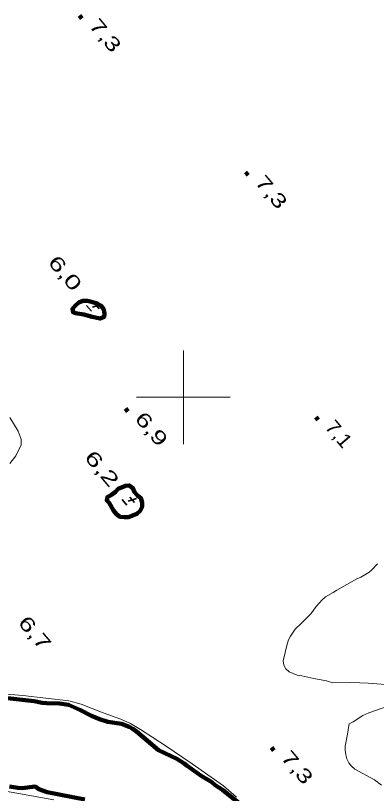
# Model space of a CAD drawing. Extents: x 386081 to 389416, y 5130568 to 5134082.
# Drawn here: x 387764.2 to 387841.2, y 5132915.3 to 5133081.6 of the extents above; entities that cross this region are included whole.
import ezdxf
from ezdxf.enums import TextEntityAlignment as Align

# ---------------------------------------------------------------- set-up
doc = ezdxf.new("R2010")
doc.units = 0
doc.header["$LTSCALE"] = 1.2
doc.linetypes.add('DASH_DOUBLE_DOT', pattern=[9.2, 5, -1.2, 0.3, -1.2, 0.3, -1.2])
for name, color, linetype, lineweight in [('2', 7, 'Continuous', 13), ('3', 7, 'Continuous', 140), ('4', 7, 'DASH_DOUBLE_DOT', 53), ('61', 7, 'Continuous', 13)]:
    doc.layers.add(name, color=color, linetype=linetype, lineweight=lineweight)

msp = doc.modelspace()

# ---------------------------------------------------------------- linework, layer by layer
at = {"layer": '2'}
for points in [[(387762.95, 5132995.64), (387764.73, 5132992.76), (387765.34, 5132991.04), (387765.34, 5132989.82), (387764.23, 5132987.48), (387762.95, 5132985.82)], [(387843.18, 5132938.64), (387839.45, 5132938.93), (387837.68, 5132938.99), (387835.54, 5132939.04), (387831.91, 5132938.95), (387830.52, 5132939.39), (387827.83, 5132939.87), (387825.27, 5132940.48), (387824.29, 5132940.6), (387822.58, 5132941.33), (387821.9, 5132942), (387821.41, 5132942.73), (387821.29, 5132943.71), (387822.15, 5132947.27), (387822.46, 5132948.19), (387822.88, 5132948.98), (387823.86, 5132950.46), (387825.21, 5132951.69), (387827.23, 5132953.71), (387828.33, 5132955.31), (387829.61, 5132956.72), (387830.35, 5132957.34), (387832, 5132958.26), (387832.79, 5132958.81), (387837.01, 5132961.21), (387837.87, 5132961.58), (387839.58, 5132962.57), (387840.25, 5132963.12), (387841.41, 5132964.41)], [(387761.35, 5132936.59), (387765.7, 5132936.29), (387775.57, 5132935.16), (387778.15, 5132934.43), (387782.86, 5132932.54), (387786.67, 5132931.21), (387788.69, 5132930.29), (387790.83, 5132929.01), (387796.1, 5132925.59), (387801.86, 5132921.69), (387808.54, 5132916.99), (387811.36, 5132914.54)], [(387842.32, 5132917.08), (387840.79, 5132918.24), (387836.63, 5132920.55), (387835.9, 5132921.16), (387835.29, 5132921.89), (387834.92, 5132922.75), (387834.68, 5132923.61), (387834.56, 5132924.59), (387834.56, 5132925.44), (387835.05, 5132928.02), (387835.29, 5132929.85), (387835.41, 5132930.22), (387836.21, 5132930.65), (387838.29, 5132932.01), (387839.57, 5132932.56), (387846.3, 5132934.91)], [(387772.32, 5132913.98), (387760.36, 5132916.08), (387751.22, 5132918.08), (387746.19, 5132919.53), (387742.08, 5132920.56), (387737.6, 5132921.34), (387733.31, 5132921.94), (387725.39, 5132923.33), (387717.97, 5132924.84), (387714.78, 5132925.32), (387711.71, 5132925.31), (387705.69, 5132924.18), (387699.49, 5132922.63), (387692.92, 5132920.7), (387689.3, 5132919.52), (387685.24, 5132918.4), (387682.3, 5132917.41), (387670.81, 5132913.13)]]:
    msp.add_lwpolyline(points, dxfattribs=at)
at = {"layer": '3'}
for p, q in [((387777.84, 5133081.56), (387778.35, 5133080.95)), ((387813.29, 5133048.1), (387813.8, 5133047.49)), ((387787.61, 5132997.56), (387788.12, 5132996.95)), ((387828.24, 5132995.75), (387828.75, 5132995.14)), ((387818.8, 5132925.15), (387819.31, 5132924.54))]:
    msp.add_line(p, q, dxfattribs=at)
at = {"layer": '3', "lineweight": 35}
for p, q in [((387781.01, 5133020.11), (387782.02, 5133018.92)), ((387779.34, 5133019.61), (387780.38, 5133018.39)), ((387782.44, 5133019.82), (387780.62, 5133019.25)), ((387790.01, 5132978.39), (387788.19, 5132977.82)), ((387788.58, 5132978.68), (387789.59, 5132977.49)), ((387786.91, 5132978.18), (387787.95, 5132976.96))]:
    msp.add_line(p, q, dxfattribs=at)
at = {"layer": '4', "linetype": 'Continuous', "lineweight": 90}
for points in [[(387780.12, 5133020.49), (387779.51, 5133020.61), (387778.52, 5133020.61), (387777.67, 5133020.24), (387776.93, 5133019.62), (387776.32, 5133018.88), (387776.44, 5133018.15), (387776.99, 5133017.96), (387778.77, 5133017.66), (387780.49, 5133017.18), (387782.2, 5133016.81), (387783.06, 5133017.18), (387783.18, 5133017.8), (387783, 5133018.72), (387782.45, 5133019.51), (387781.59, 5133020)], [(387785.48, 5132979.79), (387784.63, 5132979.17), (387783.77, 5132978.68), (387783.64, 5132977.94), (387784.13, 5132977.46), (387785.05, 5132975.8), (387785.67, 5132975.07), (387786.4, 5132974.45), (387787.38, 5132974.34), (387788.3, 5132974.4), (387790.08, 5132975.08), (387790.75, 5132975.76), (387791.18, 5132976.56), (387791.18, 5132977.54), (387790.94, 5132978.4), (387790.2, 5132979.01), (387789.59, 5132979.74), (387789.22, 5132980.6), (387788.43, 5132981.15), (387787.63, 5132981.09), (387786.1, 5132980.41)]]:
    msp.add_lwpolyline(points, close=True, dxfattribs=at)
for points in [[(387761.79, 5132935.75), (387768.11, 5132935.09), (387769.83, 5132934.73), (387770.81, 5132934.61), (387773.57, 5132934.56), (387775.47, 5132934.26), (387777.86, 5132933.22), (387780.37, 5132931.94), (387782.09, 5132931.21), (387783.87, 5132930.66), (387786.75, 5132930.24), (387788.4, 5132929.57), (387789.2, 5132929.15), (387790, 5132928.6), (387794.72, 5132924.62), (387798.58, 5132922.74), (387800.17, 5132921.76), (387800.84, 5132921.21), (387803.78, 5132919.13), (387806.05, 5132917.73), (387806.79, 5132917.12), (387808.32, 5132916.08), (387812.67, 5132912.6)], [(387778.96, 5132914.08), (387770.93, 5132915.58), (387769.15, 5132916.25), (387768.35, 5132916.8), (387765.59, 5132916.48), (387764.67, 5132916.54), (387762.89, 5132916.84)]]:
    msp.add_lwpolyline(points, dxfattribs=at)
at = {"layer": '61'}
for p, q in [((387800, 5132990), (387800, 5133010)), ((387790, 5133000), (387810, 5133000))]:
    msp.add_line(p, q, dxfattribs=at)

# ---------------------------------------------------------------- texts
at = {"layer": '3'}
for s, width, p in [('7,3    ', 1.4, (387779.67, 5133079.34)), ('7,3    ', 1.4, (387815.12, 5133045.88)), ('6,9    ', 1.45, (387789.44, 5132995.34)), ('7,1    ', 1.1, (387830.07, 5132993.53)), ('6,7    ', 1.45, (387764.52, 5132951.74)), ('7,3    ', 1.4, (387820.63, 5132922.93))]:
    msp.add_text(s, height=3, rotation=310.294, dxfattribs=dict(at, width=width)).set_placement(p)
for s, width, p in [('    6,0', 1.5, (387771.449, 5133028.11)), ('    6,2', 1.55, (387779.238, 5132986.42))]:
    msp.add_text(s, height=3, rotation=310.294, dxfattribs=dict(at, width=width)).set_placement(p, align=Align.CENTER)

doc.saveas('drawing.dxf')
